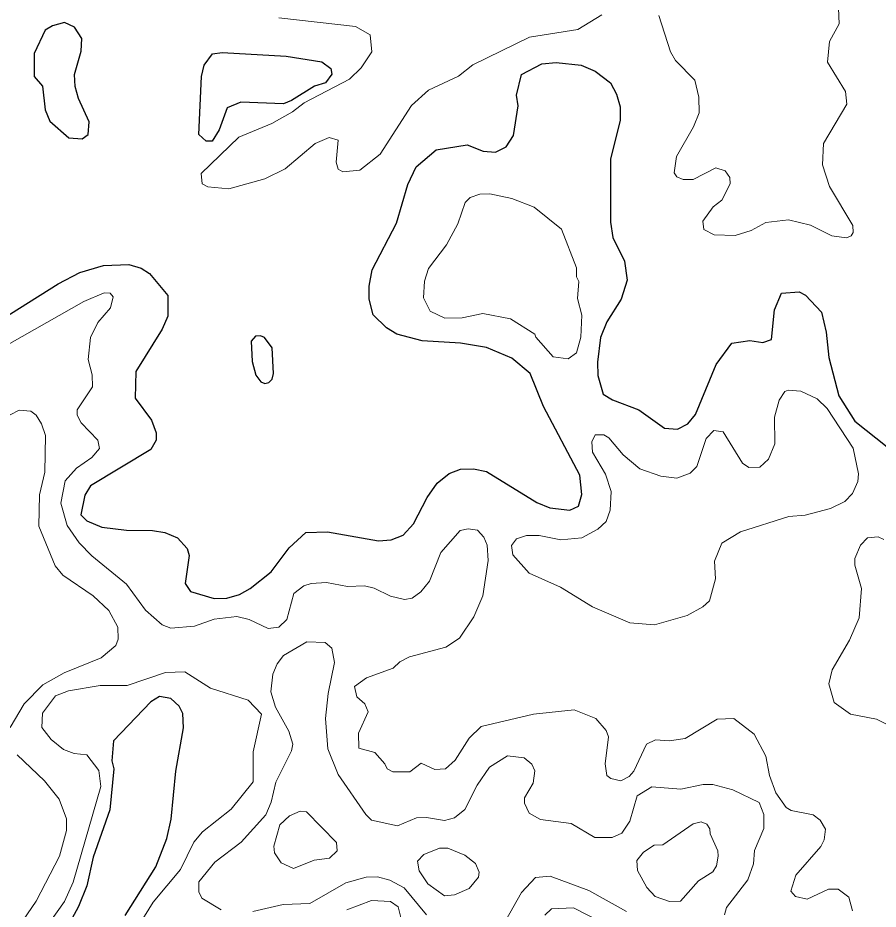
# Model space of a CAD drawing. Extents: x 763.2 to 816.8, y 7896.5 to 7952.7.
# Drawn here: x 772.041 to 774.699, y 7916.968 to 7919.723 of the extents above; entities that cross this region are included whole.
import ezdxf

# ---------------------------------------------------------------- set-up
doc = ezdxf.new("R2010")
doc.units = 0
doc.header["$LTSCALE"] = 0.064
doc.layers.add('1', color=7, linetype='Continuous', lineweight=25)
doc.layers.add('2', color=7, linetype='Continuous', lineweight=13)

msp = doc.modelspace()

# ---------------------------------------------------------------- linework, layer by layer
at = {"layer": '1'}
for points in [[(772.2158, 7919.6946), (772.1847, 7919.7083), (772.1473, 7919.6988), (772.1254, 7919.6854), (772.0908, 7919.6132), (772.0912, 7919.542), (772.117, 7919.5121), (772.1254, 7919.4392), (772.1393, 7919.4038), (772.1985, 7919.3525), (772.2389, 7919.3487), (772.2581, 7919.3627), (772.2614, 7919.402), (772.2278, 7919.4735), (772.2174, 7919.5106), (772.2158, 7919.5482), (772.2366, 7919.6199), (772.2379, 7919.6596)], [(772.6081, 7919.5414), (772.6167, 7919.577), (772.6418, 7919.6119), (772.6724, 7919.6164), (772.8696, 7919.6049), (772.9796, 7919.5872), (773.0073, 7919.5668), (773.0106, 7919.549), (772.9915, 7919.5218), (772.9571, 7919.5122), (772.8866, 7919.4674), (772.8612, 7919.4577), (772.73, 7919.4621), (772.6878, 7919.4451), (772.6624, 7919.3766), (772.6413, 7919.3421), (772.6227, 7919.3425), (772.5994, 7919.3621)], [(772.8264, 7918.7033), (772.8031, 7918.7349), (772.7907, 7918.7401), (772.7752, 7918.7392), (772.7617, 7918.724), (772.7645, 7918.6609), (772.7761, 7918.6189), (772.7914, 7918.5976), (772.8033, 7918.5927), (772.8164, 7918.5957), (772.8261, 7918.6058), (772.8303, 7918.6235)]]:
    msp.add_lwpolyline(points, close=True, dxfattribs=at)
for points in [[(773.4883, 7918.7041), (773.4079, 7918.7176), (773.2896, 7918.7243), (773.2115, 7918.7455), (773.1792, 7918.7649), (773.1389, 7918.8052), (773.126, 7918.854), (773.126, 7918.8934), (773.1357, 7918.9438), (773.2106, 7919.089), (773.2457, 7919.2082), (773.2708, 7919.2631), (773.3327, 7919.3151), (773.4292, 7919.3304), (773.4785, 7919.3108), (773.5163, 7919.3078), (773.5498, 7919.3241), (773.5725, 7919.3592), (773.5862, 7919.4516), (773.5813, 7919.4843), (773.5972, 7919.5476), (773.6601, 7919.5813), (773.7038, 7919.5853), (773.7816, 7919.5774), (773.8244, 7919.5579), (773.872, 7919.5226), (773.8904, 7919.4876), (773.9016, 7919.4482), (773.9014, 7919.4054), (773.8721, 7919.2871), (773.8721, 7919.0914), (773.8791, 7919.0438), (773.9152, 7918.9706), (773.923, 7918.9121), (773.9048, 7918.854), (773.86, 7918.7833), (773.8408, 7918.7349), (773.8314, 7918.6591), (773.8325, 7918.6172), (773.8494, 7918.5599), (773.878, 7918.5421), (773.9592, 7918.5113), (774.0391, 7918.4552), (774.0784, 7918.4516), (774.1109, 7918.4684), (774.1349, 7918.4974), (774.1984, 7918.6518), (774.247, 7918.7173), (774.3027, 7918.7256), (774.3421, 7918.7194), (774.3691, 7918.7289), (774.3784, 7918.8211), (774.4005, 7918.872), (774.4545, 7918.8765), (774.4741, 7918.8664), (774.5233, 7918.8131), (774.5377, 7918.752), (774.546, 7918.6732), (774.5774, 7918.5546), (774.6265, 7918.476), (774.7265, 7918.3969)], [(771.8974, 7918.7327), (772.1656, 7918.9012), (772.232, 7918.936), (772.305, 7918.9576), (772.3831, 7918.9607), (772.4219, 7918.9494), (772.4476, 7918.933), (772.5045, 7918.8653), (772.5043, 7918.8009), (772.4862, 7918.7613), (772.4055, 7918.6305), (772.4029, 7918.5475), (772.4537, 7918.4792), (772.4682, 7918.4406), (772.4684, 7918.4177), (772.4513, 7918.3884), (772.265, 7918.2769), (772.2478, 7918.2473), (772.235, 7918.1871), (772.2541, 7918.1684), (772.3004, 7918.1484), (772.3759, 7918.1391), (772.4562, 7918.1389), (772.4949, 7918.1324), (772.5342, 7918.1158), (772.5637, 7918.0831), (772.5702, 7918.0617), (772.5576, 7917.9749), (772.574, 7917.9502), (772.6469, 7917.9288), (772.6863, 7917.929), (772.725, 7917.9403), (772.758, 7917.959), (772.8235, 7918.0109), (772.8784, 7918.0854), (772.9305, 7918.1323), (772.9971, 7918.1341), (773.1548, 7918.1064), (773.1942, 7918.1095), (773.2312, 7918.1236), (773.2627, 7918.1594), (773.3054, 7918.2408), (773.3359, 7918.2846), (773.3735, 7918.3143), (773.4087, 7918.3279), (773.4481, 7918.3296), (773.4882, 7918.321), (773.6438, 7918.2255), (773.684, 7918.2085), (773.7457, 7918.2016), (773.7732, 7918.2136), (773.7832, 7918.25)], [(773.7832, 7918.25), (773.7765, 7918.3099), (773.6649, 7918.5222), (773.6239, 7918.6237), (773.5664, 7918.6714), (773.4883, 7918.7041)], [(772.372, 7916.9482), (772.4669, 7917.0988), (772.5011, 7917.1868), (772.5146, 7917.2467), (772.5291, 7917.3949), (772.5523, 7917.5286), (772.5506, 7917.573), (772.5386, 7917.5956), (772.5134, 7917.6191), (772.4786, 7917.6259), (772.4512, 7917.6086), (772.3358, 7917.4879), (772.3305, 7917.4264), (772.337, 7917.4015), (772.3253, 7917.2746), (772.2731, 7917.1283), (772.2533, 7917.0397), (772.2283, 7916.9765), (772.1945, 7916.9137)]]:
    msp.add_lwpolyline(points, dxfattribs=at)
at = {"layer": '2'}
for points in [[(774.5757, 7919.7776), (774.5786, 7919.7049), (774.5486, 7919.6503), (774.5427, 7919.5863), (774.5981, 7919.4958), (774.6017, 7919.4562), (774.5299, 7919.3345), (774.5263, 7919.2688), (774.548, 7919.2014), (774.6201, 7919.0808), (774.6215, 7919.0592), (774.6158, 7919.0494), (774.6005, 7919.0429), (774.5558, 7919.0496), (774.4894, 7919.0825), (774.4217, 7919.0987), (774.352, 7919.0906), (774.306, 7919.066), (774.2574, 7919.0509), (774.1916, 7919.0527), (774.1603, 7919.0691), (774.1567, 7919.0949), (774.1885, 7919.1388), (774.2155, 7919.1596), (774.242, 7919.2101), (774.2407, 7919.23), (774.2263, 7919.2503), (774.1971, 7919.2598), (774.1269, 7919.2238), (774.0963, 7919.2239), (774.0766, 7919.232), (774.068, 7919.2436), (774.0762, 7919.2951), (774.1284, 7919.3865), (774.1457, 7919.43), (774.145, 7919.4777), (774.1319, 7919.5305), (774.0729, 7919.5912), (774.057, 7919.6183), (774.0207, 7919.7301)], [(773.8452, 7919.7328), (773.7708, 7919.6876), (773.6217, 7919.6637), (773.4462, 7919.5777), (773.4021, 7919.5427), (773.3097, 7919.4995), (773.2566, 7919.4527), (773.1605, 7919.3013), (773.0972, 7919.2523), (773.0452, 7919.2468), (773.0308, 7919.2552), (773.0241, 7919.277), (773.0304, 7919.3447), (773.0029, 7919.3533), (772.9596, 7919.3346), (772.8663, 7919.2567), (772.8039, 7919.2254), (772.6926, 7919.1946), (772.6275, 7919.2012), (772.6099, 7919.2098), (772.6072, 7919.2416), (772.7231, 7919.3542), (772.825, 7919.397), (772.8892, 7919.4326), (772.9256, 7919.4603), (773.0656, 7919.5335), (773.1009, 7919.5683), (773.1342, 7919.6182), (773.1288, 7919.6706), (773.0839, 7919.6966), (772.8466, 7919.7233)], [(774.0529, 7917.4884), (774.0113, 7917.4915), (773.9835, 7917.4779), (773.9443, 7917.3947), (773.9291, 7917.3783), (773.9039, 7917.3652), (773.8727, 7917.3715), (773.8603, 7917.3813), (773.8557, 7917.4176), (773.8656, 7917.5011), (773.8582, 7917.5204), (773.8263, 7917.5569), (773.759, 7917.5837), (773.6339, 7917.5707), (773.4718, 7917.5327), (773.435, 7917.4964), (773.3917, 7917.4285), (773.362, 7917.402), (773.3285, 7917.4), (773.287, 7917.4193), (773.2517, 7917.3929), (773.1997, 7917.3928), (773.1812, 7917.4022), (773.1749, 7917.4173), (773.1436, 7917.4519), (773.0937, 7917.4658), (773.0934, 7917.5117), (773.1228, 7917.5783), (773.1124, 7917.6029), (773.0882, 7917.6248), (773.0805, 7917.6561), (773.1175, 7917.6829), (773.2006, 7917.7132), (773.2208, 7917.7327), (773.2505, 7917.7484), (773.3626, 7917.7776), (773.4052, 7917.8056), (773.4496, 7917.8713), (773.4775, 7917.937), (773.4941, 7918.0455), (773.4906, 7918.0935), (773.4808, 7918.1177), (773.4605, 7918.1391), (773.4324, 7918.1437), (773.4077, 7918.1389), (773.348, 7918.0702), (773.3126, 7917.982), (773.2859, 7917.949), (773.2585, 7917.9292), (773.2349, 7917.9255), (773.1917, 7917.9353), (773.1418, 7917.9601), (773.1117, 7917.9677), (773.0596, 7917.965), (772.9939, 7917.978), (772.9466, 7917.9749), (772.9246, 7917.9673), (772.8932, 7917.9436), (772.8721, 7917.8634), (772.8465, 7917.8402), (772.814, 7917.8353), (772.7548, 7917.8634), (772.7177, 7917.8728), (772.6468, 7917.8647), (772.5861, 7917.8433), (772.5133, 7917.8369), (772.486, 7917.8471), (772.4346, 7917.8921), (772.3767, 7917.9724), (772.2687, 7918.0598), (772.2298, 7918.1), (772.1929, 7918.1535), (772.1733, 7918.2235), (772.1864, 7918.2922), (772.2219, 7918.331), (772.2691, 7918.3638), (772.2924, 7918.3924), (772.2878, 7918.418), (772.2362, 7918.4709), (772.2242, 7918.4951), (772.2238, 7918.5115), (772.2712, 7918.5821), (772.2698, 7918.6199), (772.2583, 7918.6674), (772.2648, 7918.7349), (772.2879, 7918.7816), (772.3264, 7918.827), (772.3352, 7918.8609), (772.3254, 7918.8717), (772.3076, 7918.8734), (772.2445, 7918.8469), (772.0156, 7918.7163)], [(772.017, 7917.5296), (772.0606, 7917.6027), (772.118, 7917.6619), (772.1833, 7917.6988), (772.2977, 7917.7447), (772.3438, 7917.7833), (772.3504, 7917.8028), (772.3497, 7917.8397), (772.3222, 7917.8909), (772.2729, 7917.9368), (772.1799, 7918.0005), (772.1562, 7918.0297), (772.1055, 7918.1515), (772.1071, 7918.2486), (772.1235, 7918.3189), (772.126, 7918.4322), (772.1141, 7918.468), (772.0973, 7918.4952), (772.0805, 7918.5069), (772.0451, 7918.5104), (772.0164, 7918.4958)], [(774.7727, 7917.5163), (774.6938, 7917.5555), (774.6136, 7917.5711), (774.5626, 7917.6067), (774.5461, 7917.6648), (774.5565, 7917.7082), (774.6103, 7917.7995), (774.6397, 7917.8686), (774.6477, 7917.9592), (774.6268, 7918.0315), (774.6267, 7918.0517), (774.6438, 7918.0934), (774.6661, 7918.1156), (774.6986, 7918.1193), (774.7165, 7918.1108)], [(772.6692, 7916.9658), (772.6089, 7917.0017), (772.6001, 7917.0213), (772.6002, 7917.052), (772.6494, 7917.1135), (772.7305, 7917.1751), (772.807, 7917.2599), (772.8235, 7917.2992), (772.8376, 7917.3607), (772.886, 7917.457), (772.8907, 7917.4777), (772.8783, 7917.5181), (772.8366, 7917.5925), (772.8221, 7917.6395), (772.8288, 7917.6943), (772.8417, 7917.7265), (772.8614, 7917.7526), (772.9336, 7917.7939), (772.9898, 7917.7923), (773.011, 7917.7751), (773.0191, 7917.7305), (772.9995, 7917.6345), (772.9913, 7917.5571), (772.998, 7917.4637), (773.0307, 7917.3848), (773.1158, 7917.2605), (773.1338, 7917.2431), (773.2135, 7917.2254), (773.272, 7917.2501), (773.3029, 7917.2516), (773.3586, 7917.2418), (773.3895, 7917.2504), (773.4216, 7917.2766), (773.4597, 7917.3518), (773.4974, 7917.4074), (773.553, 7917.4422), (773.6048, 7917.4353), (773.6283, 7917.4164), (773.638, 7917.396), (773.6325, 7917.3578), (773.606, 7917.3118), (773.606, 7917.2961), (773.6205, 7917.2648), (773.6559, 7917.2449), (773.7505, 7917.2333), (773.8229, 7917.1893), (773.877, 7917.1899), (773.9072, 7917.2033), (773.9311, 7917.2402), (773.9546, 7917.3186), (773.9997, 7917.3466), (774.0889, 7917.3388), (774.158, 7917.3533), (774.1879, 7917.3533), (774.2501, 7917.337), (774.3316, 7917.2976), (774.3451, 7917.261), (774.3453, 7917.2178), (774.3163, 7917.1489), (774.3139, 7917.108), (774.2958, 7917.0587), (774.2306, 7916.9736), (774.2237, 7916.9509)], [(772.2149, 7917.4491), (772.1815, 7917.4611), (772.144, 7917.4923), (772.1146, 7917.5294), (772.1168, 7917.5742), (772.1565, 7917.6276), (772.1966, 7917.6429), (772.2951, 7917.6591), (772.3782, 7917.6599), (772.4968, 7917.6999), (772.5566, 7917.7019), (772.6362, 7917.651), (772.7519, 7917.6144), (772.7934, 7917.5708), (772.7679, 7917.4544), (772.7674, 7917.3621), (772.6998, 7917.2774), (772.6116, 7917.207), (772.5846, 7917.1754), (772.5433, 7917.0911), (772.4584, 7916.9898), (772.3833, 7916.8678)], [(774.3518, 7917.4406), (774.3154, 7917.5094), (774.2532, 7917.557), (774.2014, 7917.5554), (774.1023, 7917.4951), (774.0529, 7917.4884)], [(772.0413, 7916.9115), (772.0967, 7916.9931), (772.1697, 7917.1323), (772.1908, 7917.2112), (772.1906, 7917.2474), (772.1685, 7917.3078), (772.1234, 7917.3649), (772.0386, 7917.445)], [(772.1851, 7916.9922), (772.2117, 7917.0514), (772.2972, 7917.3472), (772.291, 7917.397), (772.2541, 7917.4455), (772.2149, 7917.4491)], [(774.6196, 7916.9633), (774.6081, 7917.0048), (774.5748, 7917.0297), (774.5455, 7917.0295), (774.4795, 7916.9987), (774.443, 7917.0074), (774.4286, 7917.0237), (774.4448, 7917.0729), (774.5212, 7917.1613), (774.5315, 7917.1823), (774.5358, 7917.2152), (774.5198, 7917.2429), (774.498, 7917.2597), (774.4296, 7917.2727), (774.4141, 7917.282), (774.3822, 7917.3274), (774.3635, 7917.3814), (774.3518, 7917.4406)], [(773.3036, 7916.9506), (773.2346, 7917.0342), (773.1897, 7917.0577), (773.1517, 7917.0675), (773.1173, 7917.0671), (773.0544, 7917.0496), (772.9425, 7916.9857), (772.8604, 7916.982), (772.767, 7916.9608)], [(773.9214, 7916.9607), (773.8053, 7917.026), (773.6853, 7917.0705), (773.6401, 7917.0659), (773.5965, 7917.02), (773.547, 7916.9321)], [(772.1392, 7916.9274), (772.1851, 7916.9922)], [(773.057, 7916.9659), (773.1332, 7916.9952), (773.1923, 7916.9918), (773.216, 7916.9751), (773.2246, 7916.9385)], [(773.6691, 7916.9496), (773.6895, 7916.9691), (773.7576, 7916.972), (773.8819, 7916.9081)]]:
    msp.add_lwpolyline(points, dxfattribs=at)
for points in [[(773.7202, 7919.0699), (773.6358, 7919.1379), (773.5671, 7919.1643), (773.4989, 7919.179), (773.4683, 7919.1777), (773.4383, 7919.1675), (773.4222, 7919.1527), (773.4001, 7919.0867), (773.3647, 7919.0219), (773.3097, 7918.9481), (773.2969, 7918.9091), (773.2939, 7918.8574), (773.3148, 7918.8169), (773.3595, 7918.7944), (773.4132, 7918.7961), (773.4777, 7918.8095), (773.5624, 7918.7933), (773.6382, 7918.7458), (773.6408, 7918.7361), (773.6943, 7918.6753), (773.741, 7918.6687), (773.7672, 7918.6877), (773.78, 7918.7363), (773.7832, 7918.8046), (773.7703, 7918.8554), (773.7735, 7918.9086), (773.7671, 7918.9222), (773.7668, 7918.9503)], [(774.109, 7917.876), (774.1575, 7917.9021), (774.178, 7917.9216), (774.1957, 7917.9889), (774.1929, 7918.0436), (774.2157, 7918.0994), (774.2738, 7918.1343), (774.4232, 7918.1822), (774.4734, 7918.1856), (774.5518, 7918.2064), (774.5955, 7918.2284), (774.6199, 7918.2526), (774.6357, 7918.2898), (774.638, 7918.3141), (774.6217, 7918.3932), (774.541, 7918.5154), (774.5108, 7918.5454), (774.4597, 7918.5696), (774.4211, 7918.5727), (774.4102, 7918.5681), (774.3933, 7918.5417), (774.3784, 7918.4891), (774.3797, 7918.4065), (774.3601, 7918.3593), (774.3335, 7918.3344), (774.2989, 7918.3333), (774.2798, 7918.3464), (774.2194, 7918.4437), (774.1908, 7918.4475), (774.1674, 7918.4234), (774.1383, 7918.3361), (774.1179, 7918.3162), (774.0771, 7918.3003), (774.0273, 7918.3065), (773.9621, 7918.329), (773.9104, 7918.372), (773.8665, 7918.4253), (773.8515, 7918.4347), (773.8247, 7918.4344), (773.8145, 7918.4128), (773.8163, 7918.3808), (773.8559, 7918.3126), (773.8737, 7918.259), (773.8707, 7918.2012), (773.858, 7918.1659), (773.8324, 7918.1424), (773.7833, 7918.1163), (773.7183, 7918.1095), (773.6512, 7918.1226), (773.6125, 7918.1226), (773.5814, 7918.1126), (773.5656, 7918.0926), (773.57, 7918.0638), (773.6203, 7918.0068), (773.7176, 7917.9632), (773.8157, 7917.9028), (773.932, 7917.8532), (774.0073, 7917.8466)], [(772.9324, 7917.2692), (772.9132, 7917.2711), (772.8795, 7917.2564), (772.8504, 7917.2287), (772.832, 7917.1632), (772.8336, 7917.1422), (772.8542, 7917.1109), (772.892, 7917.0939), (772.9561, 7917.1194), (773.0039, 7917.1254), (773.0272, 7917.1488), (773.0255, 7917.1742)], [(774.007, 7917.1659), (774.0331, 7917.1664), (774.1269, 7917.2317), (774.1514, 7917.2382), (774.1692, 7917.2305), (774.1792, 7917.2163), (774.1797, 7917.2009), (774.2037, 7917.1487), (774.2041, 7917.132), (774.1991, 7917.102), (774.1878, 7917.083), (774.1432, 7917.0557), (774.0876, 7916.9924), (774.0543, 7916.9918), (774.01, 7917.0073), (773.9838, 7917.0347), (773.9549, 7917.0877), (773.9536, 7917.1184), (773.9736, 7917.1443)], [(773.307, 7917.046), (773.2803, 7917.0863), (773.2758, 7917.1161), (773.2947, 7917.1371), (773.343, 7917.1561), (773.3692, 7917.1561), (773.4218, 7917.1348), (773.4545, 7917.1087), (773.4659, 7917.0823), (773.4644, 7917.0667), (773.4354, 7917.032), (773.3901, 7917.0119), (773.3584, 7917.0094)]]:
    msp.add_lwpolyline(points, close=True, dxfattribs=at)

doc.saveas('drawing.dxf')
